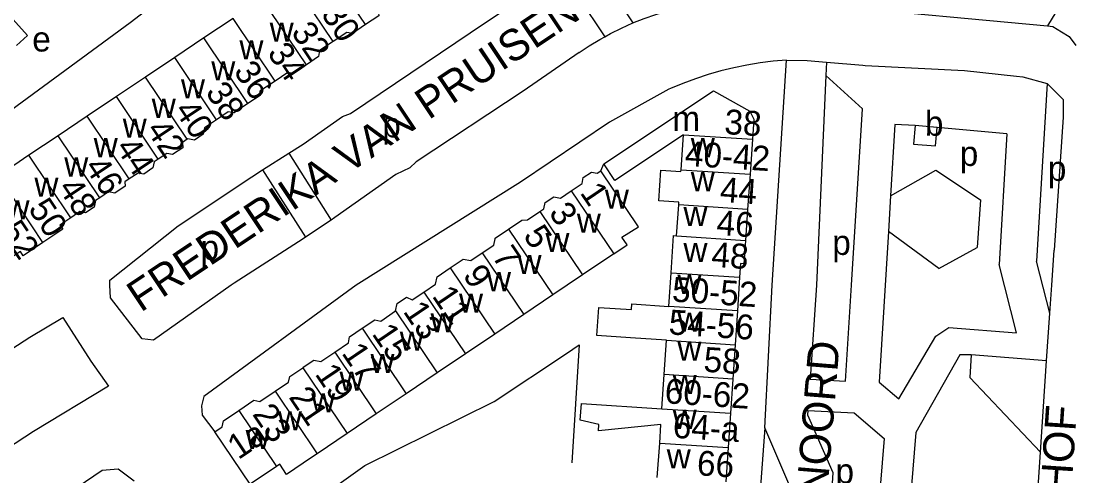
# Model space of a CAD drawing. Extents: x 159261 to 160849, y 382514 to 384534.
# Drawn here: x 160454.6 to 160624.3, y 382869.3 to 382942.5 of the extents above; entities that cross this region are included whole.
import ezdxf

# ---------------------------------------------------------------- set-up
doc = ezdxf.new("R2010")
doc.units = 0
for name, color, linetype in [('BLT_Basislijn', 7, 'Continuous'), ('BLT_Bebouwing', 7, 'Continuous'), ('BLT_Centroide', 7, 'Continuous'), ('BLT_Huisnummer', 7, 'Continuous'), ('BLT_Huisnummer_ tussenligend', 7, 'Continuous'), ('BLT_Huisnummer_reeks', 7, 'Continuous'), ('BLT_Onderverdeling_panden', 7, 'Continuous'), ('BLT_Straatnaam', 7, 'Continuous')]:
    doc.layers.add(name, color=color, linetype=linetype)

msp = doc.modelspace()

# ---------------------------------------------------------------- linework, layer by layer
at = {"layer": 'BLT_Basislijn'}
for p, q in [((160545.76, 382953.11), (160553.05, 382942.17)), ((160541.58, 382950.38), (160548.52, 382939.96)), ((160584.95, 382944.93), (160619.78, 382941.7)), ((160621.1, 382943.88), (160619.78, 382941.7)), ((160584.2, 382935.87), (160584.1, 382933.72)), ((160584.2, 382935.87), (160590.02, 382935.37)), ((160558.8, 382931.52), (160549.29, 382926.24)), ((160619.69, 382932.42), (160618.01, 382903.89)), ((160595.19, 382925.84), (160594.49, 382914.38)), ((160598.46, 382925.66), (160595.19, 382925.84)), ((160613.2, 382924.35), (160601.99, 382925.37)), ((160613.2, 382924.35), (160611.96, 382903.31)), ((160493.44, 382918.54), (160497.67, 382921.21)), ((160497.67, 382921.21), (160504.49, 382910.48)), ((160547.89, 382918.41), (160548.36, 382919.53)), ((160493.44, 382918.54), (160500.34, 382907.7)), ((160594.49, 382914.38), (160594.15, 382908.63)), ((160504.49, 382910.48), (160500.34, 382907.7)), ((160602.28, 382902.68), (160594.15, 382908.63)), ((160602.28, 382902.68), (160608.47, 382906.05)), ((160620.14, 382895.52), (160618.01, 382903.89)), ((160614.76, 382892.35), (160611.96, 382903.31)), ((160619.63, 382887.84), (160620.14, 382895.52)), ((160603.87, 382893.19), (160614.76, 382892.35)), ((160619.63, 382887.84), (160607.46, 382888.81)), ((160618.65, 382873.13), (160619.63, 382887.84)), ((160581.21, 382879.88), (160581.16, 382879.15)), ((160574.25, 382877.09), (160572.87, 382858.05))]:
    msp.add_line(p, q, dxfattribs=at)
for points in [[(160481.6, 382949.46), (160472.16, 382942.19), (160440.76, 382919.22), (160440.56, 382919.07)], [(160497.67, 382921.21), (160500, 382922.68), (160506.29, 382927.11), (160507.59, 382927.59), (160529.32, 382942.27), (160541.58, 382950.38)], [(160553.05, 382942.17), (160554.85, 382942.88), (160556.71, 382943.53), (160558.6, 382944.11), (160560.5, 382944.61), (160562.43, 382945.04), (160564.37, 382945.38), (160566.33, 382945.65), (160568.29, 382945.84), (160570.26, 382945.94), (160572.23, 382945.97), (160574.21, 382945.92), (160576.17, 382945.78), (160578.14, 382945.57), (160578.39, 382945.54)], [(160548.52, 382939.96), (160549.45, 382940.47), (160551.21, 382941.34), (160553.05, 382942.17)], [(160619.78, 382941.7), (160620.63, 382941.62), (160622.03, 382940.77)], [(160544.37, 382937.42), (160546.02, 382938.51), (160547.71, 382939.52), (160548.52, 382939.96)], [(160622.03, 382940.77), (160623.27, 382940), (160624.34, 382938.55)], [(160544.37, 382937.42), (160535.4, 382931.19), (160518.14, 382919.86), (160517.15, 382918.89), (160514.89, 382917.8), (160505.07, 382910.87), (160504.49, 382910.48)], [(160577.78, 382936.21), (160575.64, 382936.01), (160573.51, 382935.74), (160571.4, 382935.39), (160569.29, 382934.95), (160567.21, 382934.45), (160565.14, 382933.86), (160563.1, 382933.2), (160561.08, 382932.46), (160559.09, 382931.64), (160558.8, 382931.52)], [(160574.25, 382877.09), (160575.43, 382900), (160577.78, 382936.21)], [(160577.78, 382936.21), (160581.08, 382936.14), (160584.2, 382935.87)], [(160590.02, 382935.37), (160590.41, 382935.33), (160606.43, 382934.52), (160614.75, 382933.62)], [(160584.1, 382933.72), (160582.58, 382900), (160581.55, 382884.87)], [(160581.55, 382884.87), (160587.28, 382884.55), (160588.24, 382900), (160589.98, 382928.36), (160584.1, 382933.72)], [(160614.75, 382933.62), (160615.77, 382933.51), (160619.69, 382932.42)], [(160619.69, 382932.42), (160622.26, 382929.85), (160622.26, 382927.01), (160620.82, 382905.61)], [(160549.29, 382926.24), (160534.96, 382916.58), (160508.48, 382900)], [(160500.34, 382907.7), (160500, 382907.48), (160488.89, 382900.33), (160488.37, 382899.99), (160475.89, 382891.18), (160474.06, 382891.4), (160468.99, 382897.95), (160468.85, 382900), (160468.88, 382900.8), (160479.86, 382909.56), (160491.69, 382917.43), (160493.44, 382918.54)], [(160594.49, 382914.38), (160601.81, 382918.49), (160608.99, 382913.75), (160608.47, 382906.05)], [(160594.15, 382908.63), (160592.67, 382884.41), (160595.82, 382881.73), (160601.81, 382891.82), (160603.87, 382893.19)], [(160620.14, 382895.52), (160620.44, 382900), (160620.82, 382905.61)], [(160508.48, 382900), (160484.01, 382882.08), (160483.6, 382880.61), (160483.72, 382879.1), (160485.77, 382876.42)], [(160434, 382876.97), (160453.08, 382889.78), (160456.01, 382891.65), (160461.3, 382894.81), (160465.79, 382887.8), (160468.63, 382883.79), (160456.57, 382876.48), (160416.75, 382850.47)], [(160504.63, 382867.25), (160509.92, 382871.01), (160530.74, 382881.29), (160542.33, 382889.04), (160544.4, 382890.43), (160543.22, 382871.46)], [(160607.46, 382888.81), (160605.65, 382888.81), (160598.6, 382876.29), (160596.05, 382845.53), (160588.44, 382841.32), (160586.42, 382816.09)], [(160607.46, 382888.81), (160607.27, 382885.16), (160618.65, 382873.13)], [(160581.21, 382879.88), (160588.64, 382879.47), (160593.5, 382875.33), (160591.29, 382848.61), (160583.67, 382844.4)], [(160581.16, 382879.15), (160585.21, 382869.88), (160583.67, 382844.4)], [(160578.32, 382860.01), (160578.79, 382866.56), (160574.25, 382877.09)], [(160610.05, 382814.12), (160615.11, 382820.05), (160618.65, 382873.13)], [(160472.77, 382868.49), (160470.2, 382870.42), (160467.65, 382870.22), (160431.72, 382845.89)]]:
    msp.add_lwpolyline(points, dxfattribs=at)
at = {"layer": 'BLT_Bebouwing'}
for p, q in [((160488.69, 382942.91), (160484, 382939.77)), ((160484, 382939.77), (160479.31, 382936.62)), ((160479.31, 382936.62), (160474.61, 382933.48)), ((160474.61, 382933.48), (160469.92, 382930.33)), ((160469.92, 382930.33), (160465.22, 382927.19)), ((160465.22, 382927.19), (160460.53, 382924.04)), ((160601.99, 382925.37), (160598.46, 382925.66)), ((160460.53, 382924.04), (160455.84, 382920.9)), ((160560.8, 382918.55), (160561.18, 382924.17)), ((160572.27, 382923.5), (160571.89, 382917.85)), ((160455.84, 382920.9), (160450.92, 382917.6)), ((160571.89, 382917.85), (160571.51, 382912.2)), ((160560.08, 382907.96), (160560.42, 382912.93)), ((160571.51, 382912.2), (160571.17, 382907.21)), ((160559.2, 382902.01), (160559.6, 382907.99)), ((160559.6, 382907.99), (160560.08, 382907.96)), ((160571.17, 382907.21), (160570.92, 382903.43)), ((160549.96, 382905.05), (160544.93, 382901.66)), ((160558.83, 382896.59), (160559.2, 382902.01)), ((160570.36, 382903.47), (160570.21, 382901.28)), ((160570.92, 382903.43), (160570.36, 382903.47)), ((160544.93, 382901.66), (160542.47, 382900)), ((160570.21, 382901.28), (160569.85, 382895.86)), ((160519.42, 382898.9), (160521.3, 382900.17)), ((160542.47, 382900), (160540.15, 382898.43)), ((160540.15, 382898.43), (160535.49, 382895.29)), ((160535.49, 382895.29), (160530.8, 382892.14)), ((160569.85, 382895.86), (160569.48, 382890.43)), ((160530.8, 382892.14), (160526.1, 382888.97)), ((160558.09, 382885.65), (160558.47, 382891.16)), ((160569.48, 382890.43), (160569.11, 382884.91)), ((160526.1, 382888.97), (160521.56, 382885.91)), ((160521.56, 382885.91), (160516.57, 382882.55)), ((160557.72, 382880.13), (160558.09, 382885.65)), ((160569.11, 382884.91), (160568.73, 382879.4)), ((160516.57, 382882.55), (160511.74, 382879.3)), ((160511.74, 382879.3), (160507.05, 382876.14)), ((160568.73, 382879.4), (160568.36, 382873.88)), ((160491.44, 382868), (160485.77, 382876.42)), ((160507.05, 382876.14), (160502.24, 382872.9)), ((160556.97, 382869.1), (160557.35, 382874.61)), ((160568.36, 382873.88), (160567.99, 382868.37)), ((160495.66, 382870.85), (160491.44, 382868))]:
    msp.add_line(p, q, dxfattribs=at)
for points in [[(160453.86, 382938.57), (160455.62, 382940.14), (160452.79, 382943.32), (160453.12, 382943.61), (160452.56, 382944.24), (160454.36, 382945.86)], [(160514.04, 382945.52), (160512.07, 382944.2), (160512.13, 382943.32), (160510.02, 382941.9)], [(160510.02, 382941.9), (160507.91, 382940.48), (160506.99, 382940.66), (160504.81, 382939.19)], [(160504.81, 382939.19), (160502.62, 382937.72), (160502.44, 382936.77), (160500.49, 382935.46)], [(160500.49, 382935.46), (160500, 382935.13), (160498.36, 382934.03), (160497.49, 382934.2), (160495.45, 382932.83)], [(160495.45, 382932.83), (160493, 382931.19), (160493.05, 382930.52), (160491.08, 382929.2)], [(160548.36, 382919.53), (160566.02, 382931.23), (160571.87, 382927.96), (160572.49, 382926.69), (160572.27, 382923.5)], [(160491.08, 382929.2), (160488.85, 382927.71), (160487.92, 382927.89), (160486.01, 382926.61)], [(160486.01, 382926.61), (160484.11, 382925.33), (160483.9, 382924.3), (160482.49, 382923.35), (160481.44, 382923.56), (160481.31, 382923.48)], [(160598.46, 382925.66), (160598.2, 382922.7), (160601.76, 382922.39), (160601.99, 382925.37)], [(160561.18, 382924.17), (160550.13, 382916.85), (160548.36, 382919.53)], [(160481.31, 382923.48), (160480.54, 382922.96), (160480.59, 382922.1), (160478.96, 382921.01), (160478.03, 382921.2), (160476.66, 382920.28)], [(160476.66, 382920.28), (160475.98, 382919.82), (160475.78, 382918.85), (160474.31, 382917.86), (160473.41, 382918.04), (160471.99, 382917.09)], [(160543.12, 382915.2), (160544.87, 382916.38), (160545.05, 382917.3), (160546.39, 382918.2), (160547.31, 382918.02), (160547.89, 382918.41)], [(160549.96, 382905.05), (160552.11, 382906.49), (160551.27, 382907.74), (160553.95, 382909.4), (160547.89, 382918.41)], [(160560.42, 382912.93), (160560.45, 382913.33), (160557.21, 382913.55), (160557.55, 382918.49), (160560.78, 382918.28), (160560.8, 382918.55)], [(160471.99, 382917.09), (160471.28, 382916.62), (160471.32, 382915.9), (160469.68, 382914.8), (160468.65, 382915), (160467.23, 382914.05)], [(160467.23, 382914.05), (160466.55, 382913.6), (160466.35, 382912.57), (160464.97, 382911.65), (160464.03, 382911.83), (160462.57, 382910.85)], [(160538.06, 382911.85), (160538.73, 382912.3), (160538.92, 382913.29), (160540.31, 382914.22), (160541.37, 382914.02), (160543.12, 382915.2)], [(160462.57, 382910.85), (160460.83, 382909.68), (160461.28, 382909.01), (160458.1, 382906.88)], [(160533.02, 382909.01), (160535.16, 382910.45), (160536.08, 382910.52), (160538.06, 382911.85)], [(160528.81, 382905.2), (160530.66, 382906.45), (160530.86, 382907.47), (160530.88, 382907.57), (160533.02, 382909.01)], [(160458.1, 382906.88), (160454.92, 382904.75), (160454.46, 382905.43), (160452.76, 382904.29)], [(160523.64, 382902.78), (160525.74, 382904.19), (160526.96, 382903.95), (160528.81, 382905.2)], [(160521.3, 382900.17), (160521.54, 382901.36), (160523.64, 382902.78)], [(160514.86, 382895.86), (160515.1, 382897.08), (160516.6, 382898.09), (160517.53, 382897.63), (160519.42, 382898.9)], [(160558.47, 382891.16), (160552.65, 382891.53), (160547.26, 382891.9), (160547.57, 382896.43), (160552.8, 382896.08), (160552.86, 382896.99), (160558.83, 382896.59)], [(160509.48, 382893.07), (160511.5, 382894.43), (160512.46, 382894.24), (160514.86, 382895.86)], [(160505.05, 382889.24), (160507.27, 382890.73), (160507.46, 382891.71), (160509.48, 382893.07)], [(160499.91, 382886.74), (160500, 382886.81), (160501.72, 382887.96), (160502.83, 382887.74), (160505.05, 382889.24)], [(160495.46, 382882.96), (160497.64, 382884.42), (160497.81, 382885.33), (160499.91, 382886.74)], [(160489.6, 382879.84), (160492.06, 382881.5), (160493.02, 382881.31), (160495.46, 382882.96)], [(160485.77, 382876.42), (160486.95, 382877.22), (160487.14, 382878.18), (160489.6, 382879.84)], [(160557.35, 382874.61), (160557.55, 382877.58), (160547.49, 382876.6), (160547.56, 382877.59), (160544.57, 382878.28), (160544.75, 382881), (160557.72, 382880.13)], [(160502.24, 382872.9), (160501.47, 382872.38), (160500, 382871.39), (160497.32, 382869.58), (160496.21, 382871.22), (160495.66, 382870.85)]]:
    msp.add_lwpolyline(points, dxfattribs=at)
at = {"layer": 'BLT_Onderverdeling_panden'}
for p, q in [((160510.02, 382941.9), (160502.92, 382952.46)), ((160504.81, 382939.19), (160498.08, 382949.2)), ((160500.49, 382935.46), (160493.39, 382946.06)), ((160495.45, 382932.83), (160488.69, 382942.91)), ((160491.08, 382929.2), (160484, 382939.77)), ((160486.01, 382926.61), (160479.31, 382936.62)), ((160481.31, 382923.48), (160474.61, 382933.48)), ((160476.66, 382920.28), (160469.92, 382930.33)), ((160471.99, 382917.09), (160465.22, 382927.19)), ((160467.23, 382914.05), (160460.53, 382924.04)), ((160561.18, 382924.17), (160572.27, 382923.5)), ((160462.57, 382910.85), (160455.84, 382920.9)), ((160458.1, 382906.88), (160450.92, 382917.6)), ((160560.8, 382918.55), (160571.89, 382917.85)), ((160543.12, 382915.2), (160549.96, 382905.05)), ((160571.51, 382912.2), (160560.42, 382912.93)), ((160538.06, 382911.85), (160544.93, 382901.66)), ((160533.02, 382909.01), (160540.15, 382898.43)), ((160560.08, 382907.96), (160571.17, 382907.21)), ((160528.81, 382905.2), (160535.49, 382895.29)), ((160523.64, 382902.78), (160530.8, 382892.14)), ((160559.2, 382902.01), (160570.21, 382901.28)), ((160519.42, 382898.9), (160526.1, 382888.97)), ((160514.86, 382895.86), (160521.56, 382885.91)), ((160569.85, 382895.86), (160558.83, 382896.59)), ((160509.48, 382893.07), (160516.57, 382882.55)), ((160558.47, 382891.16), (160569.48, 382890.43)), ((160505.05, 382889.24), (160511.74, 382879.3)), ((160499.91, 382886.74), (160507.05, 382876.14)), ((160569.11, 382884.91), (160558.09, 382885.65)), ((160495.46, 382882.96), (160502.24, 382872.9)), ((160489.6, 382879.84), (160495.66, 382870.85)), ((160557.72, 382880.13), (160568.73, 382879.4)), ((160557.35, 382874.61), (160568.36, 382873.88))]:
    msp.add_line(p, q, dxfattribs=at)

# ---------------------------------------------------------------- texts
at = {"layer": 'BLT_Centroide'}
for s, p in [('w', (160494.59, 382939.17)), ('e', (160456.38, 382937.58)), ('w', (160489.72, 382936.3)), ('w', (160485.19, 382932.92)), ('w', (160480.31, 382930.05)), ('w', (160475.61, 382926.91)), ('m', (160559.39, 382924.8)), ('b', (160600.04, 382924.03)), ('w', (160470.94, 382923.73)), ('p', (160512.71, 382923.78)), ('w', (160466.27, 382920.58)), ('w', (160562.36, 382920.58)), ('p', (160605.65, 382919.18)), ('w', (160461.53, 382917.48)), ('p', (160619.82, 382916.77)), ('w', (160456.73, 382914.22)), ('w', (160562.36, 382915.12)), ('w', (160548.53, 382912.3)), ('w', (160452.08, 382910.59)), ('w', (160561.18, 382909.52)), ('w', (160544.02, 382908.45)), ('p', (160483.46, 382904.06)), ('w', (160538.97, 382905.34)), ('p', (160585.13, 382904.87)), ('w', (160561.18, 382903.71)), ('w', (160534.48, 382901.81)), ('w', (160529.56, 382899.03)), ('w', (160560.21, 382898.6)), ('w', (160525.06, 382895.58)), ('w', (160520.48, 382892.41)), ('w', (160560.21, 382892.51)), ('w', (160515.52, 382889.48)), ('w', (160560.21, 382887.86)), ('w', (160510.81, 382885.89)), ('w', (160505.83, 382883.03)), ('w', (160559.45, 382882.49)), ('w', (160501.27, 382879.56)), ('w', (160559.45, 382876.89)), ('w', (160495.92, 382876.66)), ('w', (160490.72, 382873.64)), ('w', (160558.49, 382870.53)), ('p', (160585.65, 382868.12))]:
    msp.add_text(s, height=4, dxfattribs=at).set_placement(p)
at = {"layer": 'BLT_Huisnummer'}
for s, rotation, p in [('32', 303.8285, (160497.94, 382940.68)), ('36', 303.8298, (160488.69, 382934.39)), ('40', 303.8287, (160479.13, 382928.12)), ('38', 356.54, (160567.69, 382924.31)), ('44', 303.83, (160469.68, 382922.13)), ('44', 356.1992, (160566.96, 382913.41)), ('48', 303.8169, (160460.41, 382915.62)), ('1', 303.9611, (160544.43, 382914.87)), ('52', 303.8202, (160451.08, 382908.74)), ('5', 303.9713, (160535.29, 382907.97)), ('48', 356.1982, (160565.59, 382902.98)), ('9', 303.9591, (160525.57, 382901.6)), ('13', 303.9672, (160515.96, 382895.78)), ('17', 303.9714, (160506.07, 382889.09)), ('58', 356.2007, (160564.33, 382886.1)), ('23', 303.9657, (160491.7, 382879.27)), ('1a', 33.9604, (160489.54, 382871.85)), ('66', 356.1988, (160563.26, 382869.46))]:
    msp.add_text(s, height=4, rotation=rotation, dxfattribs=at).set_placement(p)
at = {"layer": 'BLT_Huisnummer_ tussenligend'}
for s, rotation, p in [('30', 303.9188, (160502.74, 382943.65)), ('34', 303.8285, (160494.1, 382937.35)), ('38', 303.8298, (160484.15, 382931.03)), ('42', 303.8287, (160474.6, 382925)), ('46', 303.83, (160464.66, 382919.02)), ('50', 303.8169, (160455.62, 382912.28)), ('3', 303.9611, (160539.4, 382911.65)), ('46', 356.1318, (160566.41, 382908.1)), ('7', 303.9713, (160530.26, 382904.63)), ('11', 303.9591, (160520.62, 382898.26)), ('15', 303.9672, (160510.94, 382892.19)), ('19', 303.9714, (160501.77, 382885.73)), ('21', 303.9714, (160497.56, 382882.01))]:
    msp.add_text(s, height=4, rotation=rotation, dxfattribs=at).set_placement(p)
at = {"layer": 'BLT_Huisnummer_reeks'}
for s, rotation, p in [('40-42', 356.3696, (160561.33, 382919.21)), ('50-52', 356.1998, (160559.26, 382897.38)), ('54-56', 356.2014, (160558.72, 382892.11)), ('60-62', 356.2, (160558.08, 382881.03)), ('64-a', 356.1994, (160559.38, 382875.48))]:
    msp.add_text(s, height=4, rotation=rotation, dxfattribs=at).set_placement(p)
at = {"layer": 'BLT_Straatnaam'}
for s, height, rotation, p in [('SOPHIA VAN WURTEMBERGLAAN', 5, 41.4171, (160427.14, 382941.54)), ('FREDERIKA VAN PRUISENWEG', 5, 33.7377, (160473.83, 382895.56)), ('HAGENKAMPWEG NOORD', 4.9999, 85.2823, (160579.31, 382805.7)), ('PRINSENHOF', 5, 86.1803, (160621.61, 382836.79))]:
    msp.add_text(s, height=height, rotation=rotation, dxfattribs=at).set_placement(p)

doc.saveas('drawing.dxf')
